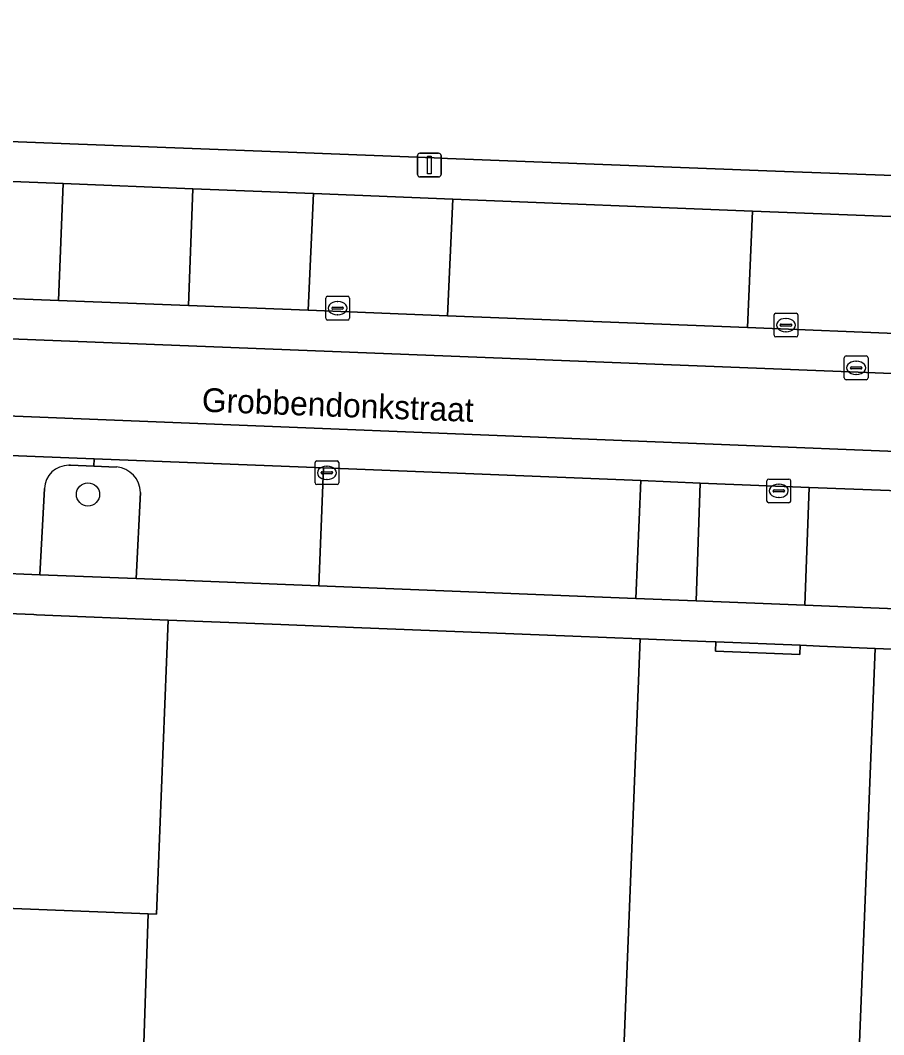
# Model space of a CAD drawing. Extents: x 160732 to 162107, y 387428 to 388479.
# Drawn here: x 161589.93 to 161626.29, y 387659.03 to 387701.74 of the extents above; entities that cross this region are included whole.
import ezdxf

# ---------------------------------------------------------------- set-up
doc = ezdxf.new("R2010")
doc.units = 0
for name, color, linetype in [('IMGEO_Boom', 7, 'Continuous'), ('IMGEO_Erf', 7, 'Continuous'), ('IMGEO_Groenvoorziening', 7, 'Continuous'), ('IMGEO_Kolk', 7, 'Continuous'), ('IMGEO_Lichtmast', 7, 'Continuous'), ('IMGEO_Muur', 7, 'Continuous'), ('IMGEO_Openbare_ruimte_label', 7, 'Continuous'), ('IMGEO_Pand', 7, 'Continuous'), ('IMGEO_Parkeervlak_open', 7, 'Continuous'), ('IMGEO_Rijbaan_lokaal_gesloten', 7, 'Continuous'), ('IMGEO_Rijbaan_lokaal_open', 7, 'Continuous'), ('IMGEO_Rioolput', 7, 'Continuous'), ('IMGEO_Voetpad_open', 7, 'Continuous')]:
    doc.layers.add(name, color=color, linetype=linetype)

msp = doc.modelspace()

# ---------------------------------------------------------------- linework, layer by layer
at = {"layer": 'IMGEO_Boom'}
msp.add_circle((161592.777, 387681.78), 0.489, dxfattribs=at)
at = {"layer": 'IMGEO_Erf'}
msp.add_lwpolyline([(161630.281, 387705.004), (161615.387, 387705.612), (161600.629, 387706.215), (161585.834, 387706.819), (161558.633, 387707.929), (161558.226, 387697.966), (161559.802, 387697.908), (161560.166, 387697.895), (161565.134, 387697.671), (161565.183, 387697.669), (161575.326, 387697.212), (161575.931, 387697.185), (161580.9, 387696.961), (161581.04, 387701.019), (161584.176, 387700.911), (161584.036, 387696.853), (161591.644, 387696.559), (161597.163, 387696.345), (161601.931, 387696.161), (161607.353, 387695.951), (161607.917, 387695.929), (161621.734, 387695.394), (161627.065, 387695.188)], dxfattribs=at)
for points in [[(161590.503, 387676.718), (161586.444, 387676.879), (161586.034, 387666.54), (161587.935, 387666.464), (161587.853, 387664.415), (161595.315, 387664.118), (161595.666, 387664.104), (161596.158, 387676.493), (161590.613, 387676.714)], [(161622.769, 387675.427), (161619.213, 387675.579), (161619.197, 387675.18), (161622.753, 387675.039)]]:
    msp.add_lwpolyline(points, close=True, dxfattribs=at)
at = {"layer": 'IMGEO_Groenvoorziening'}
for points in [[(161593.983, 387682.935), (161593.02, 387682.97), (161592.035, 387683.006), (161591.975, 387683.008)], [(161590.941, 387682.029), (161590.753, 387678.402), (161594.809, 387678.239), (161594.991, 387681.862)]]:
    msp.add_lwpolyline(points, dxfattribs=at)
for centre, radius, start, end in [((161591.967, 387681.981), 1.027, 89.5703, 177.2996), ((161593.894, 387681.842), 1.097, 1.0623, 85.3596)]:
    msp.add_arc(centre, radius, start, end, dxfattribs=at)
at = {"layer": 'IMGEO_Kolk'}
for p, q in [((161602.789, 387689.196), (161602.789, 387690.048)), ((161602.864, 387690.122), (161603.716, 387690.122)), ((161603.79, 387690.048), (161603.79, 387689.196)), ((161603.048, 387689.616), (161603.048, 387689.628)), ((161603.091, 387689.665), (161603.489, 387689.665)), ((161603.277, 387689.902), (161603.302, 387689.902)), ((161603.532, 387689.628), (161603.532, 387689.616)), ((161603.486, 387689.579), (161603.088, 387689.579)), ((161603.3, 387689.342), (161603.275, 387689.342)), ((161621.67, 387688.484), (161621.67, 387689.336)), ((161621.745, 387689.41), (161622.597, 387689.41)), ((161622.158, 387689.19), (161622.183, 387689.19)), ((161622.671, 387689.336), (161622.671, 387688.484)), ((161603.716, 387689.122), (161602.864, 387689.122)), ((161621.929, 387688.904), (161621.929, 387688.916)), ((161622.367, 387688.867), (161621.969, 387688.867)), ((161621.972, 387688.953), (161622.37, 387688.953)), ((161622.413, 387688.916), (161622.413, 387688.904)), ((161622.597, 387688.41), (161621.745, 387688.41)), ((161622.181, 387688.63), (161622.156, 387688.63)), ((161602.413, 387683.192), (161603.265, 387683.192)), ((161602.338, 387682.266), (161602.338, 387683.118)), ((161602.826, 387682.972), (161602.851, 387682.972)), ((161603.339, 387683.118), (161603.339, 387682.266)), ((161602.597, 387682.686), (161602.597, 387682.698)), ((161603.035, 387682.649), (161602.637, 387682.649)), ((161602.64, 387682.735), (161603.038, 387682.735)), ((161602.849, 387682.412), (161602.824, 387682.412)), ((161603.081, 387682.698), (161603.081, 387682.686)), ((161621.367, 387681.503), (161621.367, 387682.355)), ((161621.442, 387682.429), (161622.294, 387682.429)), ((161622.368, 387682.355), (161622.368, 387681.503)), ((161603.265, 387682.192), (161602.413, 387682.192)), ((161621.626, 387681.923), (161621.626, 387681.935)), ((161621.669, 387681.972), (161622.067, 387681.972)), ((161621.855, 387682.209), (161621.88, 387682.209)), ((161622.11, 387681.935), (161622.11, 387681.923)), ((161622.064, 387681.886), (161621.666, 387681.886)), ((161621.878, 387681.649), (161621.853, 387681.649)), ((161622.294, 387681.429), (161621.442, 387681.429))]:
    msp.add_line(p, q, dxfattribs=at)
for points in [[(161602.789, 387689.196), (161602.789, 387690.048)], [(161602.864, 387690.122), (161603.716, 387690.122)], [(161603.79, 387690.048), (161603.79, 387689.196)], [(161621.67, 387688.484), (161621.67, 387689.336)], [(161621.745, 387689.41), (161622.597, 387689.41)], [(161622.671, 387689.336), (161622.671, 387688.484)], [(161603.716, 387689.122), (161602.864, 387689.122)], [(161622.597, 387688.41), (161621.745, 387688.41)], [(161602.413, 387683.192), (161603.265, 387683.192)], [(161602.338, 387682.266), (161602.338, 387683.118)], [(161603.339, 387683.118), (161603.339, 387682.266)], [(161621.367, 387681.503), (161621.367, 387682.355)], [(161621.442, 387682.429), (161622.294, 387682.429)], [(161622.368, 387682.355), (161622.368, 387681.503)], [(161603.265, 387682.192), (161602.413, 387682.192)], [(161622.294, 387681.429), (161621.442, 387681.429)]]:
    msp.add_lwpolyline(points, dxfattribs=at)
for centre, radius, start, end in [((161602.866, 387690.046), 0.0765, 91.552, 178.448), ((161602.866, 387690.046), 0.0765, 91.552, 178.448), ((161603.714, 387690.046), 0.0765, 1.552, 88.448), ((161603.714, 387690.046), 0.0765, 1.552, 88.448), ((161603.088, 387689.625), 0.0403, 85.8775, 175.7526), ((161603.085, 387689.615), 0.0366, 178.938, 274.7102), ((161603.489, 387689.622), 0.043, 264.8664, 352.4533), ((161603.493, 387689.627), 0.0386, 1.7309, 96.639), ((161602.866, 387689.198), 0.0765, 181.552, 268.448), ((161602.866, 387689.198), 0.0765, 181.552, 268.448), ((161603.714, 387689.198), 0.0765, 271.552, 358.448), ((161603.714, 387689.198), 0.0765, 271.552, 358.448), ((161621.747, 387689.334), 0.0765, 91.552, 178.448), ((161621.747, 387689.334), 0.0765, 91.552, 178.448), ((161622.595, 387689.334), 0.0765, 1.552, 88.448), ((161622.595, 387689.334), 0.0765, 1.552, 88.448), ((161621.969, 387688.913), 0.0403, 85.8775, 175.7526), ((161621.966, 387688.903), 0.0366, 178.938, 274.7102), ((161622.37, 387688.91), 0.043, 264.8664, 352.4533), ((161622.374, 387688.915), 0.0386, 1.7309, 96.639), ((161621.747, 387688.486), 0.0765, 181.552, 268.448), ((161621.747, 387688.486), 0.0765, 181.552, 268.448), ((161622.595, 387688.486), 0.0765, 271.552, 358.448), ((161622.595, 387688.486), 0.0765, 271.552, 358.448), ((161602.415, 387683.116), 0.0765, 91.552, 178.448), ((161602.415, 387683.116), 0.0765, 91.552, 178.448), ((161603.263, 387683.116), 0.0765, 1.552, 88.448), ((161603.263, 387683.116), 0.0765, 1.552, 88.448), ((161602.637, 387682.695), 0.0403, 85.8775, 175.7526), ((161602.634, 387682.685), 0.0366, 178.938, 274.7102), ((161603.038, 387682.692), 0.043, 264.8664, 352.4533), ((161603.042, 387682.697), 0.0386, 1.7309, 96.639), ((161621.444, 387682.353), 0.0765, 91.552, 178.448), ((161621.444, 387682.353), 0.0765, 91.552, 178.448), ((161622.292, 387682.353), 0.0765, 1.552, 88.448), ((161622.292, 387682.353), 0.0765, 1.552, 88.448), ((161602.415, 387682.268), 0.0765, 181.552, 268.448), ((161602.415, 387682.268), 0.0765, 181.552, 268.448), ((161603.263, 387682.268), 0.0765, 271.552, 358.448), ((161603.263, 387682.268), 0.0765, 271.552, 358.448), ((161621.666, 387681.932), 0.0403, 85.8775, 175.7526), ((161621.663, 387681.922), 0.0366, 178.938, 274.7102), ((161622.067, 387681.929), 0.043, 264.8664, 352.4533), ((161622.071, 387681.934), 0.0386, 1.7309, 96.639), ((161621.444, 387681.505), 0.0765, 181.552, 268.448), ((161621.444, 387681.505), 0.0765, 181.552, 268.448), ((161622.292, 387681.505), 0.0765, 271.552, 358.448), ((161622.292, 387681.505), 0.0765, 271.552, 358.448)]:
    msp.add_arc(centre, radius, start, end, dxfattribs=at)
for centre, major_axis, ratio, start_param, end_param in [((161603.276, 387689.622), (-0.387, 0.002), 0.722429, 4.712389, 7.853982), ((161603.301, 387689.622), (-0.39, 0.002), 0.717154, 1.570796, 4.712389), ((161622.157, 387688.91), (-0.387, 0.002), 0.722429, 4.712389, 7.853982), ((161622.182, 387688.91), (-0.39, 0.002), 0.717154, 1.570796, 4.712389), ((161602.825, 387682.692), (-0.387, 0.002), 0.722429, 4.712389, 7.853982), ((161602.85, 387682.692), (-0.39, 0.002), 0.717154, 1.570796, 4.712389), ((161621.854, 387681.929), (-0.387, 0.002), 0.722429, 4.712389, 7.853982), ((161621.879, 387681.929), (-0.39, 0.002), 0.717154, 1.570796, 4.712389)]:
    msp.add_ellipse(centre, major_axis=major_axis, ratio=ratio, start_param=start_param, end_param=end_param, dxfattribs=at)
at = {"layer": 'IMGEO_Lichtmast'}
for p, q in [((161606.654, 387695.247), (161606.654, 387696.047)), ((161606.654, 387696.047), (161606.654, 387695.247)), ((161606.754, 387696.147), (161607.544, 387696.147)), ((161607.544, 387696.147), (161606.754, 387696.147)), ((161607.644, 387696.047), (161607.644, 387695.247)), ((161607.644, 387695.247), (161607.644, 387696.047)), ((161607.544, 387695.147), (161606.754, 387695.147)), ((161606.754, 387695.147), (161607.544, 387695.147))]:
    msp.add_line(p, q, dxfattribs=at)
msp.add_lwpolyline([(161607.074, 387696.022), (161607.224, 387696.022), (161607.224, 387695.272), (161607.074, 387695.272), (161607.074, 387696.022)], dxfattribs=at)
for centre, start, end in [((161606.754, 387696.047), 90, 180), ((161606.754, 387696.047), 90, 180), ((161607.544, 387696.047), 0, 90), ((161607.544, 387696.047), 360, 90), ((161606.754, 387695.247), 180, 270), ((161606.754, 387695.247), 180, 270), ((161607.544, 387695.247), 270, 0), ((161607.544, 387695.247), 270, 0)]:
    msp.add_arc(centre, 0.1, start, end, dxfattribs=at)
at = {"layer": 'IMGEO_Muur'}
msp.add_lwpolyline([(161596.158, 387676.493), (161590.613, 387676.714)], dxfattribs=at)
at = {"layer": 'IMGEO_Pand'}
msp.add_lwpolyline([(161593.979, 387624.32), (161595.315, 387664.118), (161587.853, 387664.415), (161587.935, 387666.464), (161586.034, 387666.54), (161586.444, 387676.879), (161586.106, 387676.893), (161549.657, 387678.377), (161549.225, 387678.393), (161549.211, 387678.041), (161542.054, 387678.325), (161542.066, 387678.647), (161541.356, 387678.681), (161533.015, 387679.006), (161532.977, 387678.059), (161531.101, 387678.133), (161531.138, 387679.073), (161517.682, 387679.607), (161517.261, 387668.991), (161518.383, 387668.957), (161518.3, 387667.015), (161517.184, 387667.06), (161516.451, 387648.585)], dxfattribs=at)
for points in [[(161613.201, 387675.817), (161603.952, 387676.184), (161600.902, 387676.305), (161596.158, 387676.493), (161595.666, 387664.104), (161595.315, 387664.118), (161593.979, 387624.32), (161613.959, 387623.527), (161614.84, 387645.71), (161616.031, 387675.705)], [(161623.588, 387675.394), (161622.769, 387675.427), (161622.753, 387675.039), (161619.197, 387675.18), (161619.213, 387675.579), (161618.8, 387675.595), (161616.031, 387675.705), (161614.84, 387645.71), (161613.959, 387623.527), (161623.852, 387623.135), (161624.732, 387645.296), (161625.923, 387675.3)], [(161641.613, 387674.663), (161641.154, 387674.682), (161641.131, 387674.083), (161637.171, 387674.24), (161637.195, 387674.844), (161636.873, 387674.857), (161625.923, 387675.3), (161624.732, 387645.296), (161623.852, 387623.135), (161639.897, 387622.498), (161641.365, 387659.608), (161641.962, 387674.65)]]:
    msp.add_lwpolyline(points, close=True, dxfattribs=at)
at = {"layer": 'IMGEO_Parkeervlak_open'}
for points in [[(161591.731, 387694.868), (161581.713, 387695.267), (161581.54, 387690.344), (161591.538, 387689.95)], [(161602.268, 387694.447), (161597.195, 387694.65), (161597.01, 387689.734), (161602.055, 387689.535)], [(161620.755, 387693.71), (161608.143, 387694.213), (161607.924, 387689.304), (161620.557, 387688.806)], [(161618.56, 387682.261), (161616.059, 387682.36), (161615.85, 387677.398), (161618.39, 387677.297)], [(161628.026, 387681.883), (161623.151, 387682.077), (161622.962, 387677.114), (161627.84, 387676.919)]]:
    msp.add_lwpolyline(points, close=True, dxfattribs=at)
for points in [[(161602.699, 387682.894), (161593.037, 387683.279), (161593.02, 387682.97), (161593.983, 387682.935)], [(161594.991, 387681.862), (161594.809, 387678.239), (161602.496, 387677.932), (161602.699, 387682.894)]]:
    msp.add_lwpolyline(points, dxfattribs=at)
msp.add_arc((161593.894, 387681.842), 1.097, 1.0623, 85.3596, dxfattribs=at)
at = {"layer": 'IMGEO_Rijbaan_lokaal_gesloten'}
msp.add_lwpolyline([(161529.477, 387687.492), (161533.728, 387687.334), (161588.975, 387685.1), (161677.235, 387681.573), (161677.299, 387684.851), (161649.13, 387685.983), (161579.858, 387688.714), (161526.49, 387690.866)], dxfattribs=at)
at = {"layer": 'IMGEO_Rijbaan_lokaal_open'}
for points in [[(161607.924, 387689.304), (161602.055, 387689.535), (161597.01, 387689.734), (161591.538, 387689.95), (161581.54, 387690.344), (161574.03, 387690.643), (161564.992, 387691.006), (161558.979, 387691.246), (161551.506, 387691.546), (161545.938, 387691.769), (161544.371, 387691.832), (161540.982, 387691.967), (161531.843, 387692.333), (161527.03, 387692.526)], [(161526.49, 387690.866), (161579.858, 387688.714), (161649.13, 387685.983), (161677.299, 387684.851), (161677.365, 387686.533), (161668.503, 387686.893), (161661.982, 387687.158), (161659.464, 387687.261), (161652.407, 387687.548), (161640.346, 387688.026), (161634.972, 387688.238), (161627.477, 387688.533), (161620.557, 387688.806), (161607.924, 387689.304)], [(161529.407, 387685.807), (161533.382, 387685.657), (161541.492, 387685.334), (161554.611, 387684.811), (161565.874, 387684.362), (161586.917, 387683.524), (161589.139, 387683.435), (161593.037, 387683.279), (161602.699, 387682.894), (161616.059, 387682.36), (161618.56, 387682.261), (161623.151, 387682.077), (161628.026, 387681.883)], [(161677.235, 387681.573), (161588.975, 387685.1)]]:
    msp.add_lwpolyline(points, dxfattribs=at)
at = {"layer": 'IMGEO_Rioolput'}
for p, q in [((161624.626, 387686.683), (161624.626, 387687.535)), ((161624.701, 387687.609), (161625.553, 387687.609)), ((161625.627, 387687.535), (161625.627, 387686.683)), ((161624.885, 387687.103), (161624.885, 387687.115)), ((161625.323, 387687.066), (161624.925, 387687.066)), ((161624.928, 387687.152), (161625.326, 387687.152)), ((161625.114, 387687.389), (161625.139, 387687.389)), ((161625.369, 387687.115), (161625.369, 387687.103)), ((161625.553, 387686.609), (161624.701, 387686.609)), ((161625.137, 387686.829), (161625.112, 387686.829))]:
    msp.add_line(p, q, dxfattribs=at)
for points in [[(161624.626, 387686.683), (161624.626, 387687.535)], [(161624.701, 387687.609), (161625.553, 387687.609)], [(161625.627, 387687.535), (161625.627, 387686.683)], [(161625.553, 387686.609), (161624.701, 387686.609)]]:
    msp.add_lwpolyline(points, dxfattribs=at)
for centre, radius, start, end in [((161624.703, 387687.533), 0.0765, 91.552, 178.448), ((161624.703, 387687.533), 0.0765, 91.552, 178.448), ((161625.551, 387687.533), 0.0765, 1.552, 88.448), ((161625.551, 387687.533), 0.0765, 1.552, 88.448), ((161624.925, 387687.112), 0.0403, 85.8775, 175.7526), ((161624.922, 387687.102), 0.0366, 178.938, 274.7102), ((161625.326, 387687.109), 0.043, 264.8664, 352.4533), ((161625.33, 387687.114), 0.0386, 1.7309, 96.639), ((161624.703, 387686.685), 0.0765, 181.552, 268.448), ((161624.703, 387686.685), 0.0765, 181.552, 268.448), ((161625.551, 387686.685), 0.0765, 271.552, 358.448), ((161625.551, 387686.685), 0.0765, 271.552, 358.448)]:
    msp.add_arc(centre, radius, start, end, dxfattribs=at)
for centre, major_axis, ratio, start_param, end_param in [((161625.113, 387687.109), (-0.387, 0.002), 0.722429, 4.712389, 7.853982), ((161625.138, 387687.109), (-0.39, 0.002), 0.717154, 1.570796, 4.712389)]:
    msp.add_ellipse(centre, major_axis=major_axis, ratio=ratio, start_param=start_param, end_param=end_param, dxfattribs=at)
at = {"layer": 'IMGEO_Voetpad_open'}
for points in [[(161597.163, 387696.345), (161591.644, 387696.559), (161584.036, 387696.853), (161581.084, 387696.953), (161580.9, 387696.961), (161575.931, 387697.185), (161575.326, 387697.212), (161565.183, 387697.669), (161565.134, 387697.671), (161560.166, 387697.895), (161559.802, 387697.908), (161558.226, 387697.966), (161558.225, 387697.937), (161556.296, 387698.015)], [(161521.904, 387697.653), (161532.024, 387697.249), (161541.16, 387696.885), (161543.075, 387696.808), (161546.102, 387696.687), (161551.71, 387696.464), (161559.173, 387696.166), (161565.186, 387695.926), (161572.77, 387695.624), (161575.702, 387695.507), (161581.713, 387695.267), (161591.731, 387694.868), (161597.195, 387694.65), (161602.268, 387694.447), (161608.143, 387694.213), (161620.755, 387693.71), (161627.677, 387693.434)], [(161627.065, 387695.188), (161621.734, 387695.394), (161607.917, 387695.929), (161607.353, 387695.951), (161601.931, 387696.161), (161597.163, 387696.345)], [(161591.975, 387683.008), (161592.035, 387683.006), (161593.02, 387682.97), (161593.037, 387683.279), (161589.139, 387683.435), (161586.917, 387683.524), (161586.721, 387678.563), (161590.753, 387678.402), (161590.941, 387682.029)], [(161627.84, 387676.919), (161622.962, 387677.114), (161618.39, 387677.297), (161615.85, 387677.398), (161602.496, 387677.932), (161594.809, 387678.239), (161590.753, 387678.402), (161586.721, 387678.563), (161566.673, 387679.364), (161561.924, 387679.554), (161554.406, 387679.855)], [(161549.657, 387678.377), (161586.106, 387676.893), (161586.444, 387676.879), (161590.503, 387676.718), (161590.613, 387676.714), (161596.158, 387676.493), (161600.902, 387676.305), (161603.952, 387676.184), (161613.201, 387675.817), (161616.031, 387675.705), (161618.8, 387675.595), (161619.213, 387675.579), (161622.769, 387675.427), (161623.588, 387675.394), (161625.923, 387675.3), (161636.873, 387674.857)]]:
    msp.add_lwpolyline(points, dxfattribs=at)
for points in [[(161597.195, 387694.65), (161591.731, 387694.868), (161591.538, 387689.95), (161597.01, 387689.734)], [(161608.143, 387694.213), (161602.268, 387694.447), (161602.055, 387689.535), (161607.924, 387689.304)], [(161627.677, 387693.434), (161620.755, 387693.71), (161620.557, 387688.806), (161627.477, 387688.533)], [(161616.059, 387682.36), (161602.699, 387682.894), (161602.496, 387677.932), (161615.85, 387677.398)], [(161623.151, 387682.077), (161618.56, 387682.261), (161618.39, 387677.297), (161622.962, 387677.114)]]:
    msp.add_lwpolyline(points, close=True, dxfattribs=at)
msp.add_arc((161591.967, 387681.981), 1.027, 89.5703, 177.2996, dxfattribs=at)

# ---------------------------------------------------------------- texts
at = {"layer": 'IMGEO_Openbare_ruimte_label'}
msp.add_text('Grobbendonkstraat', height=1, rotation=357.8216, dxfattribs=at).set_placement((161597.559, 387685.267))

doc.saveas('drawing.dxf')
